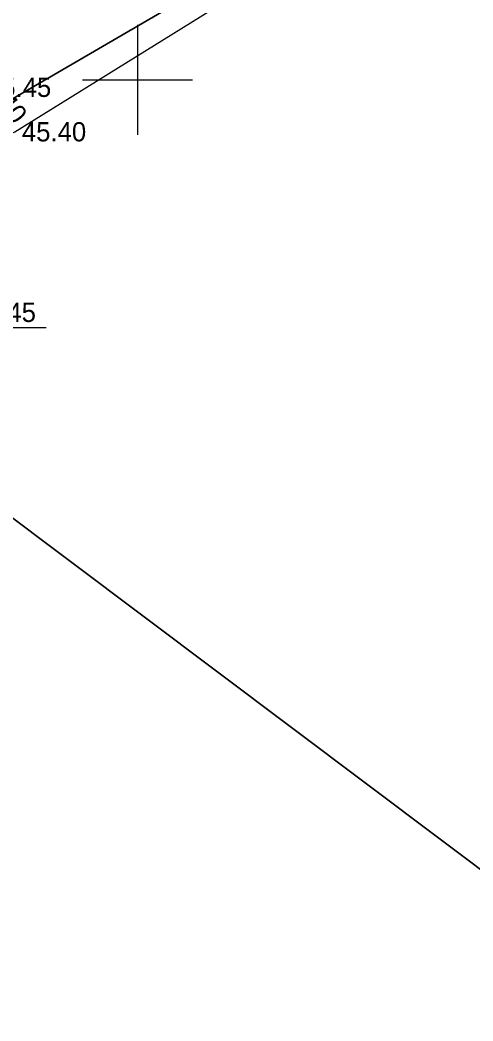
# Model space of a CAD drawing. Extents: x 551623 to 559850, y 6561220 to 6567135.
# Drawn here: x 557245.72 to 557262.22, y 6565565.74 to 6565602.18 of the extents above; entities that cross this region are included whole.
import ezdxf

# ---------------------------------------------------------------- set-up
doc = ezdxf.new("R2010")
doc.units = 0
for name, color, linetype in [('KORGUS-EH2000', 7, 'Continuous'), ('MOOTKORG-EH2000', 7, 'Continuous'), ('MOOTPIIR', 7, 'Continuous'), ('PIIR', 7, 'Continuous'), ('TRUUP', 7, 'Continuous'), ('VORK', 7, 'Continuous')]:
    doc.layers.add(name, color=color, linetype=linetype)

msp = doc.modelspace()

# ---------------------------------------------------------------- linework, layer by layer
at = {"layer": 'MOOTPIIR'}
msp.add_lwpolyline([(557226.743, 6565560.798), (557232.03, 6565580.807), (557234.37, 6565588.965), (557235.515, 6565590.934), (557237.193, 6565594.422), (557245.531, 6565598.112), (557252.985, 6565602.73), (557259.63, 6565606.552), (557262.07, 6565608.308), (557273.12, 6565614.874), (557282.731, 6565619.912), (557279.988, 6565624.96), (557277.791, 6565630.15), (557261.958, 6565620.794), (557245.259, 6565611.672), (557238.338, 6565608.339), (557241.893, 6565622.366), (557245.555, 6565636.1), (557248.099, 6565643.924)], dxfattribs=at)
at = {"layer": 'PIIR'}
msp.add_lwpolyline([(557247.16, 6565644.8), (557243.52, 6565632.96), (557239.6, 6565616.81), (557237.1, 6565606.05), (557268.54, 6565624.34), (557273.15, 6565615.44), (557233.99, 6565592.65), (557220.72, 6565535.64), (557217.51, 6565539.84), (557210.7, 6565548.72), (557215.43, 6565552.43), (557216.16, 6565551.43), (557232.31, 6565621.12), (557235.81, 6565635.09), (557239.68, 6565647.67)], dxfattribs=at)
for points in [[(557277.21, 6565560.2), (557233.99, 6565592.65), (557273.15, 6565615.44), (557279.72, 6565619.27), (557315.29, 6565585.43)], [(557220.72, 6565535.64), (557233.99, 6565592.65), (557277.21, 6565560.2), (557246.92, 6565501.3)]]:
    msp.add_lwpolyline(points, close=True, dxfattribs=at)
at = {"layer": 'TRUUP'}
msp.add_lwpolyline([(557232.061, 6565592.237), (557238.543, 6565590.981), (557246.674, 6565590.981)], dxfattribs=at)
at = {"layer": 'VORK'}
for p, q in [((557250, 6565602), (557250, 6565598)), ((557248, 6565600), (557252, 6565600))]:
    msp.add_line(p, q, dxfattribs=at)

# ---------------------------------------------------------------- texts
at = {"layer": 'KORGUS-EH2000'}
msp.add_text(' 45.40', height=0.7, rotation=308.1747, dxfattribs=at).set_placement((557243.879, 6565600.383))
at = {"layer": 'MOOTKORG-EH2000'}
for s, p in [(' 45.45', (557244.258, 6565599.381)), (' 45.40', (557245.531, 6565597.762))]:
    msp.add_text(s, height=0.7, dxfattribs=at).set_placement(p)
at = {"layer": 'TRUUP'}
msp.add_text('toru põhi H=44.45', height=0.7, dxfattribs=at).set_placement((557238.836, 6565591.188))

doc.saveas('drawing.dxf')
